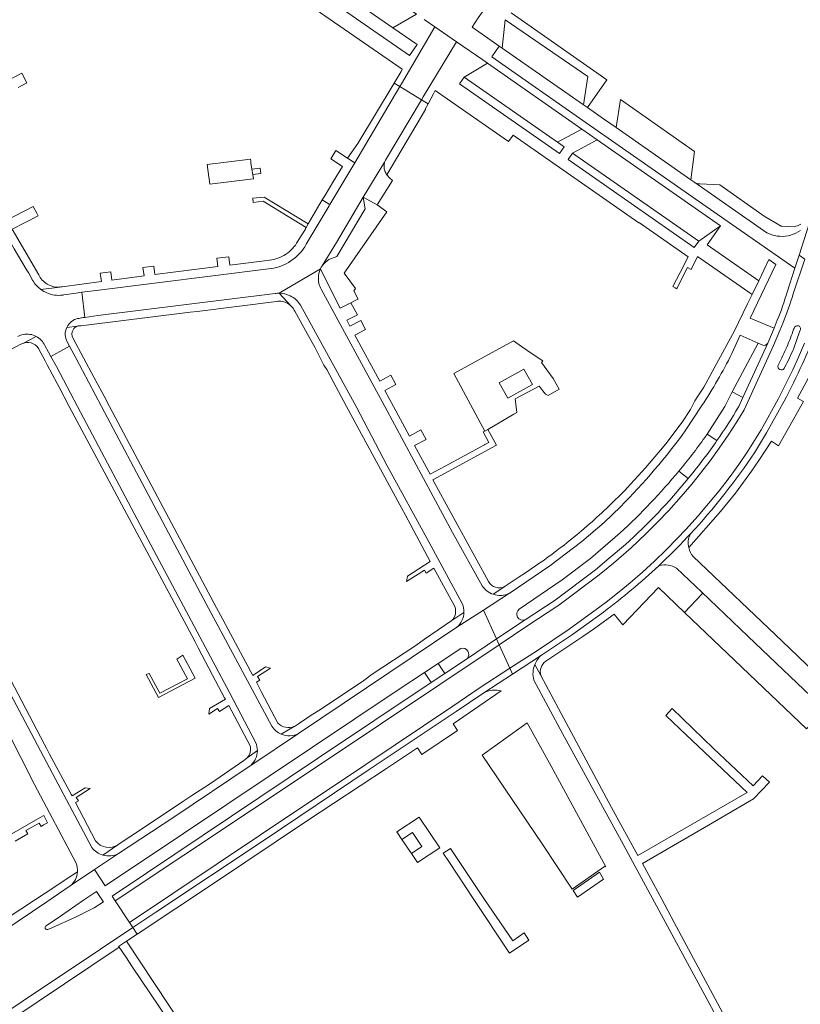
# Model space of a CAD drawing. Extents: x 146402 to 164798, y 455483 to 464134.
# Tile 479 of 575: x 156204 to 156391, y 462357 to 462592. Entities that reach past the tile are written whole.
import ezdxf

# ---------------------------------------------------------------- set-up
doc = ezdxf.new("R2010")
doc.units = 0
doc.header["$LTSCALE"] = 0.2
for name, color, linetype, lineweight in [('B-XX-VH-VERHARDING_ASFALT-GV', 252, 'CONTINUOUS', 18), ('B-XX-VH-VERHARDING_BETONSTRAATSTEEN-GV', 252, 'CONTINUOUS', 18), ('B-XX-VH-VERHARDING_OPEN-GV', 252, 'CONTINUOUS', 18), ('B-XX-VH-VERHARDING_STRAATBAKSTEEN-GV', 252, 'CONTINUOUS', 18), ('B-XX-VH-VERHARDING_TEGEL-GV', 252, 'CONTINUOUS', 18), ('B-XX-VH-VERHARDING_TEGEL_RUBBER-GV', 252, 'CONTINUOUS', 18)]:
    doc.layers.add(name, color=color, linetype=linetype, lineweight=lineweight)

msp = doc.modelspace()

# ---------------------------------------------------------------- linework, layer by layer
at = {"layer": 'B-XX-VH-VERHARDING_ASFALT-GV'}
for points in [[(156299.154, 462593.829), (156277.234, 462609.033), (156271.44, 462605.904), (156271.825, 462605.602), (156293.456, 462590.496)], [(156319.636, 462585.664), (156339.037, 462572.141), (156340.1, 462578.874), (156320.306, 462592.454)], [(156338.692, 462566.313), (156316.086, 462582.087), (156310.504, 462578.736), (156332.858, 462563.199)], [(156364.721, 462554.18), (156365.57, 462560.994), (156347.877, 462573.419), (156346.891, 462566.664)], [(156342.308, 462563.78), (156336.463, 462560.575), (156366.629, 462539.525), (156371.791, 462543.195)], [(156226.37, 462382.924), (156227.133, 462381.776), (156276.329, 462414.541), (156318.889, 462443.03), (156318.258, 462444.407), (156311.296, 462439.751), (156305.886, 462436.13), (156302.668, 462433.976), (156275.495, 462415.788), (156227.587, 462383.682), (156226.491, 462383.003)], [(156230.547, 462376.634), (156261.889, 462397.563), (156286.991, 462414.416), (156307.805, 462428.301), (156314.365, 462432.767), (156321.471, 462437.394), (156318.889, 462443.03), (156276.329, 462414.541), (156227.133, 462381.776)], [(156315.209, 462431.527), (156322.102, 462436.016), (156321.471, 462437.394), (156314.365, 462432.767), (156307.805, 462428.301), (156286.991, 462414.416), (156261.889, 462397.563), (156230.547, 462376.634), (156231.359, 462375.407), (156236.816, 462379.064), (156262.72, 462396.316), (156287.826, 462413.172), (156308.647, 462427.061)]]:
    msp.add_lwpolyline(points, close=True, dxfattribs=at)
for points in [[(156390.908, 462542.104), (156390.365, 462541.749), (156389.794, 462541.44), (156389.199, 462541.182), (156388.584, 462540.975), (156387.953, 462540.821), (156387.312, 462540.721), (156386.664, 462540.676), (156386.015, 462540.687), (156385.369, 462540.752), (156384.731, 462540.872), (156384.106, 462541.046), (156383.498, 462541.273), (156382.911, 462541.55), (156365.675, 462553.547), (156364.721, 462554.18), (156346.891, 462566.664), (156343.835, 462568.759), (156340.028, 462571.449), (156339.037, 462572.141), (156319.636, 462585.664), (156318.936, 462586.166), (156317.117, 462583.563), (156339.722, 462567.789), (156372.821, 462544.671), (156389.548, 462533.029), (156390.574, 462536.211), (156393.62, 462545.668)], [(156295.187, 462576.487), (156287.035, 462562.7), (156284.407, 462558.285), (156278.45, 462548.275), (156278.291, 462548.008), (156272.79, 462538.803)], [(156276.585, 462533.609), (156280.027, 462539.212), (156286.422, 462550.047), (156291.473, 462558.444), (156291.751, 462558.905), (156300.351, 462573.355), (156295.187, 462576.487)], [(156365.675, 462553.547), (156382.911, 462541.55), (156383.498, 462541.273), (156384.106, 462541.046), (156384.731, 462540.872), (156385.369, 462540.752), (156386.015, 462540.687), (156386.664, 462540.676), (156387.312, 462540.721), (156387.953, 462540.821), (156388.584, 462540.975), (156389.199, 462541.182), (156389.794, 462541.44), (156390.365, 462541.749), (156390.908, 462542.104)], [(156389.395, 462542.968), (156386.57, 462543.116), (156386.323, 462543.142), (156382.237, 462545.474), (156371.607, 462552.978), (156366.855, 462553.209)], [(156393.62, 462545.668), (156390.574, 462536.211), (156391.969, 462535.225)], [(156389.162, 462526.942), (156391.969, 462535.225), (156390.574, 462536.211), (156389.548, 462533.029), (156387.72, 462527.353)], [(156391.969, 462535.225), (156389.162, 462526.942)], [(156264.433, 462532.994), (156222.545, 462527.713), (156219.184, 462527.286), (156219.873, 462521.301), (156222.938, 462521.716), (156265.342, 462526.993)], [(156266.34, 462527.062), (156276.21, 462532.94)], [(156349.062, 462466.969), (156345.226, 462463.684), (156341.894, 462460.917), (156332.3, 462453.687), (156325.116, 462448.993), (156318.258, 462444.407), (156318.889, 462443.03), (156325.72, 462447.598), (156333.165, 462452.461), (156342.818, 462459.736), (156346.218, 462462.558), (156350.427, 462466.181), (156353.978, 462469.527), (156356.778, 462472.332), (156359.454, 462475.154), (156362.405, 462478.447), (156364.929, 462481.425), (156367.031, 462484.03), (156369.316, 462487.007), (156371.516, 462490.039), (156373.654, 462493.154), (156375.698, 462496.319), (156377.434, 462499.156), (156384.46, 462514.533), (156385.994, 462518.17), (156386.759, 462520.086)], [(156386.759, 462520.086), (156385.994, 462518.17), (156384.46, 462514.533), (156377.434, 462499.156), (156375.698, 462496.319), (156373.654, 462493.154), (156371.516, 462490.039), (156369.316, 462487.007), (156367.031, 462484.03), (156364.929, 462481.425), (156362.405, 462478.447), (156359.454, 462475.154), (156356.778, 462472.332), (156353.978, 462469.527), (156350.427, 462466.181), (156346.218, 462462.558), (156342.818, 462459.736), (156333.165, 462452.461), (156325.72, 462447.598), (156318.889, 462443.03), (156321.471, 462437.394), (156328.045, 462441.678), (156335.591, 462446.723), (156342.942, 462452.047), (156344.462, 462453.198), (156347.565, 462455.643), (156350.182, 462457.816), (156353.129, 462460.376), (156356.005, 462463.012), (156358.778, 462465.678), (156361.534, 462468.465), (156363.498, 462470.541), (156366.471, 462473.838), (156368.974, 462476.767), (156371.471, 462479.843), (156373.836, 462482.914), (156376.147, 462486.083), (156378.369, 462489.292), (156381.529, 462494.43), (156385.551, 462501.719), (156387.374, 462505.252), (156389.085, 462508.776), (156390.476, 462511.79), (156391.898, 462515.092)], [(156385.375, 462520.666), (156384.601, 462518.726), (156383.096, 462515.156), (156377.148, 462502.139)], [(156389.286, 462518.456), (156389.479, 462518.795)], [(156368.057, 462492.576), (156368.593, 462493.401), (156372.875, 462500), (156374.614, 462503.493), (156380.802, 462515.124), (156376.538, 462517.061), (156374.49, 462512.637)], [(156390.836, 462518.208), (156390.687, 462517.857), (156389.293, 462513.905)], [(156264.581, 462423.511), (156248.895, 462452.834), (156223.842, 462500), (156217.772, 462511.445), (156216.178, 462514.381), (156211.743, 462511.957), (156213.061, 462509.519), (156218.09, 462500), (156233.052, 462471.678), (156254.414, 462431.614), (156260.733, 462419.587)], [(156391.898, 462515.092), (156390.476, 462511.79), (156389.085, 462508.776), (156387.374, 462505.252), (156385.551, 462501.719), (156381.529, 462494.43), (156378.369, 462489.292), (156376.147, 462486.083), (156373.836, 462482.914), (156371.471, 462479.843), (156368.974, 462476.767), (156366.471, 462473.838), (156363.498, 462470.541), (156361.534, 462468.465), (156358.778, 462465.678), (156356.005, 462463.012), (156353.129, 462460.376), (156350.182, 462457.816), (156347.565, 462455.643), (156344.462, 462453.198), (156342.942, 462452.047), (156335.591, 462446.723), (156328.045, 462441.678), (156321.471, 462437.394), (156322.102, 462436.016), (156328.989, 462440.505), (156329.219, 462440.695), (156336.436, 462445.486), (156343.838, 462450.842)], [(156385.598, 462509.849), (156385.747, 462510.149)], [(156387.199, 462509.451), (156387.086, 462509.263)], [(156367.29, 462500.126), (156367.209, 462500), (156363.548, 462494.374)], [(156377.148, 462502.139), (156376.191, 462500.004), (156376.114, 462499.876)], [(156379.9, 462488.879), (156382.83, 462493.677), (156386.333, 462500), (156386.399, 462500.126)], [(156221.558, 462394.525), (156212.106, 462412.208), (156186.724, 462460.165), (156169.094, 462493.358)], [(156164.309, 462491.442), (156190.454, 462442.496), (156201.261, 462422.472), (156207.794, 462409.599), (156217.772, 462390.779)], [(156364.395, 462483.142), (156364.101, 462482.781)], [(156347.895, 462476.001), (156344.02, 462472.285), (156338.678, 462467.72), (156331.032, 462461.866), (156321.504, 462455.405), (156321.423, 462455.362), (156321.408, 462455.354), (156315.116, 462451.274), (156318.258, 462444.407), (156325.116, 462448.993)], [(156323.701, 462451.543), (156333.978, 462458.504), (156340.725, 462463.652), (156347.838, 462469.809)], [(156311.296, 462439.751), (156318.258, 462444.407), (156315.116, 462451.274), (156308.804, 462447.187), (156270.965, 462421.784), (156259.531, 462414.153)], [(156259.531, 462414.153), (156259.402, 462414.033), (156241.097, 462401.787), (156227.946, 462393.097), (156222.165, 462389.234), (156224.721, 462385.402), (156243.442, 462397.865), (156294.791, 462432.222), (156301.057, 462436.382), (156304.284, 462438.524), (156309.74, 462442.146)], [(156259.531, 462414.153), (156270.965, 462421.784)], [(156216.395, 462385.385), (156222.165, 462389.234), (156227.946, 462393.097)]]:
    msp.add_lwpolyline(points, dxfattribs=at)
for points in [[(156366.855, 462553.209, -0.1000449), (156365.675, 462553.547)], [(156391.043, 462543.586, -0.0704881), (156389.395, 462542.968)], [(156272.79, 462538.803, -0.1283739), (156269.08, 462534.801)], [(156269.08, 462534.801, -0.1242121), (156264.433, 462532.994)], [(156276.21, 462532.94, -0.0344483), (156276.585, 462533.609)], [(156265.342, 462526.993, -0.0390302), (156266.34, 462527.062)], [(156387.72, 462527.353, -0.0297226), (156385.375, 462520.666)], [(156389.162, 462526.942, -0.0296478), (156386.759, 462520.086)], [(156386.759, 462520.086, 0.0296478), (156389.162, 462526.942)], [(156389.479, 462518.795, -0.380117), (156390.334, 462519.308)], [(156390.334, 462519.308, -0.5107456), (156390.836, 462518.208)], [(156387.641, 462514.204, 0.0167401), (156389.286, 462518.456)], [(156390.877, 462509.07, 0.0172958), (156394.32, 462517.093)], [(156385.747, 462510.149, 0.0162925), (156387.641, 462514.204)], [(156374.49, 462512.637, -0.0315011), (156367.29, 462500.126)], [(156389.293, 462513.905, -0.0259977), (156387.199, 462509.451)], [(156385.95, 462508.8, -0.4044026), (156385.598, 462509.849)], [(156387.086, 462509.263, -0.4512514), (156385.95, 462508.8)], [(156386.399, 462500.126, 0.01547), (156390.877, 462509.07)], [(156376.114, 462499.876, -0.0171822), (156370.962, 462491.864)], [(156363.548, 462494.374, -0.0368536), (156347.895, 462476.001)], [(156361.835, 462484.514, 0.0173626), (156368.057, 462492.576)], [(156370.962, 462491.864, -0.0198208), (156364.395, 462483.142)], [(156364.599, 462469.525, 0.0399118), (156379.9, 462488.879)], [(156347.838, 462469.809, 0.034492), (156361.835, 462484.514)], [(156364.101, 462482.781, -0.0373733), (156349.062, 462466.969)], [(156357.028, 462461.916, 0.0175229), (156364.599, 462469.525)], [(156343.838, 462450.842, 0.0281022), (156357.028, 462461.916)], [(156325.116, 462448.993, -0.8749042), (156323.701, 462451.543)], [(156309.74, 462442.146, -0.7130255), (156311.296, 462439.751)], [(156266.77, 462421.646, -0.1500029), (156264.581, 462423.511)], [(156270.965, 462421.784, -0.2255056), (156266.77, 462421.646)], [(156261.096, 462417.693, -0.2075293), (156259.531, 462414.153)], [(156260.733, 462419.587, -0.099767), (156261.096, 462417.693)], [(156224.136, 462392.736, -0.1586819), (156221.558, 462394.525)], [(156227.946, 462393.097, -0.1965641), (156224.136, 462392.736)], [(156217.772, 462390.779, -0.1128237), (156218.101, 462388.714)], [(156218.101, 462388.714, -0.2071961), (156216.395, 462385.385)]]:
    msp.add_lwpolyline(points, format="xyb", dxfattribs=at)
at = {"layer": 'B-XX-VH-VERHARDING_BETONSTRAATSTEEN-GV'}
for points in [[(156316.023, 462596.023), (156314.93, 462594.394), (156313.917, 462592.885), (156312.452, 462590.703), (156317.818, 462586.971), (156318.936, 462586.166), (156319.636, 462585.664), (156320.306, 462592.454), (156340.1, 462578.874), (156339.037, 462572.141), (156340.028, 462571.449), (156344.62, 462578.132), (156321.746, 462594.124)], [(156364.543, 462469.387), (156364.599, 462469.525)], [(156367.342, 462455.579), (156378.369, 462445.03), (156396.79, 462427.466), (156400.124, 462430.903), (156386.523, 462443.84), (156365.273, 462464.083)], [(156357.028, 462461.916), (156357.165, 462461.947)], [(156361.258, 462461.289), (156367.342, 462455.579)]]:
    msp.add_lwpolyline(points, dxfattribs=at)
for points in [[(156300.351, 462573.355), (156300.753, 462574.017), (156308.665, 462587.201), (156303.556, 462590.764), (156295.559, 462577.133), (156295.187, 462576.487)], [(156293.434, 462554.02), (156292.665, 462554.677), (156292.087, 462555.418), (156291.927, 462555.63), (156291.785, 462555.854), (156291.663, 462556.09), (156291.562, 462556.335), (156291.481, 462556.588), (156291.423, 462556.847), (156291.386, 462557.11), (156291.372, 462557.375), (156291.38, 462557.641), (156291.473, 462558.444), (156286.422, 462550.047), (156289.73, 462548.224)], [(156396.79, 462427.466), (156378.369, 462445.03), (156367.342, 462455.579), (156367.429, 462455.221), (156363.221, 462450.732), (156392.368, 462422.906)], [(156324.161, 462423.3), (156314.862, 462416.612), (156329.194, 462395.371), (156336.358, 462384.557), (156344.06, 462390.023), (156344.384, 462389.913), (156331.332, 462414.019), (156325.572, 462424.315)]]:
    msp.add_lwpolyline(points, close=True, dxfattribs=at)
for points in [[(156364.599, 462469.525, -0.0175229), (156357.028, 462461.916)], [(156364.205, 462466.235, -0.1694411), (156364.543, 462469.387)], [(156365.273, 462464.083, -0.1254654), (156364.205, 462466.235)], [(156357.165, 462461.947, -0.2174414), (156361.258, 462461.289)]]:
    msp.add_lwpolyline(points, format="xyb", dxfattribs=at)
at = {"layer": 'B-XX-VH-VERHARDING_OPEN-GV'}
msp.add_lwpolyline([(156260.109, 462548.777), (156262.495, 462549.047), (156268.486, 462545.403), (156272.735, 462542.818), (156273.246, 462543.678), (156262.723, 462550.079), (156259.996, 462549.77)], close=True, dxfattribs=at)
at = {"layer": 'B-XX-VH-VERHARDING_STRAATBAKSTEEN-GV'}
for points in [[(156278.217, 462535.146), (156280.136, 462535.887), (156286.887, 462547.267), (156286.422, 462550.047), (156280.027, 462539.212), (156276.585, 462533.609)], [(156374.614, 462503.493), (156377.148, 462502.139), (156383.096, 462515.156)], [(156381.882, 462514.652), (156380.802, 462515.124), (156374.614, 462503.493)]]:
    msp.add_lwpolyline(points, dxfattribs=at)
for points in [[(156276.585, 462533.609, -0.0861548), (156278.217, 462535.146)], [(156383.096, 462515.156, -0.3888108), (156381.882, 462514.652)]]:
    msp.add_lwpolyline(points, format="xyb", dxfattribs=at)
msp.add_lwpolyline([(156336.556, 462384.256), (156337.636, 462382.625), (156343.845, 462386.972), (156342.849, 462388.647)], close=True, dxfattribs=at)
at = {"layer": 'B-XX-VH-VERHARDING_TEGEL-GV'}
for points in [[(156250.807, 462611.735), (156295.734, 462580.647), (156295.449, 462580.11), (156293.783, 462577.338), (156295.187, 462576.487), (156295.559, 462577.133), (156303.556, 462590.764), (156300.979, 462592.54)], [(156299.154, 462593.829), (156293.456, 462590.496), (156299.29, 462586.539), (156297.493, 462583.922), (156270.023, 462603.002)], [(156203.915, 462576.281), (156206.028, 462577.385), (156204.835, 462579.716), (156199.962, 462577.121), (156194.285, 462574.216), (156193.785, 462573.96), (156186.326, 462570.142), (156176.703, 462586.469), (156174.951, 462585.79), (156190.693, 462558.905), (156202.995, 462537.701), (156205.838, 462532.86), (156206.453, 462531.845), (156207.374, 462530.217)], [(156209.024, 462531.12), (156208.831, 462531.453), (156202.517, 462542.381), (156208.717, 462545.592), (156208.381, 462546.238), (156207.545, 462547.845), (156201.212, 462544.566), (156192.357, 462559.805), (156197.488, 462562.836), (156198.348, 462563.344), (156197.188, 462565.562), (156191.009, 462561.974), (156190.439, 462563.074), (156196.568, 462566.733)], [(156272.79, 462538.803), (156278.291, 462548.008), (156278.45, 462548.275), (156278.258, 462548.39), (156276.629, 462549.367), (156273.246, 462543.678), (156272.735, 462542.818), (156272.531, 462542.475), (156272.629, 462542.398), (156271.433, 462540.568), (156270.774, 462539.503)], [(156276.21, 462532.94), (156279.689, 462525.816), (156280.925, 462523.496), (156283.462, 462524.807), (156284.45, 462525.318), (156285.199, 462525.669), (156284.146, 462527.668), (156284.545, 462528.218), (156281.839, 462531.866), (156292.019, 462546.531), (156289.73, 462548.224), (156286.422, 462550.047)], [(156286.422, 462550.047), (156286.887, 462547.267), (156280.136, 462535.887), (156278.217, 462535.146)], [(156264.03, 462534.943), (156262.847, 462534.798), (156254.53, 462533.78), (156254.26, 462535.812), (156251.435, 462535.452), (156251.679, 462533.426), (156236.628, 462531.556), (156236.352, 462533.532), (156233.759, 462533.203), (156234.029, 462531.203), (156226.328, 462530.192), (156226.058, 462532.225)], [(156214.881, 462526.677), (156217.805, 462527.108), (156219.184, 462527.286), (156222.545, 462527.713), (156264.433, 462532.994)], [(156301.427, 462492.095), (156300.18, 462494.388), (156297.475, 462492.863), (156293.627, 462500), (156291.535, 462503.824), (156294.19, 462505.284), (156292.996, 462507.464), (156290.381, 462506.023), (156284.363, 462517.016), (156286.968, 462518.432), (156285.799, 462520.556), (156283.209, 462519.166), (156282.456, 462520.615), (156285.036, 462521.945), (156283.462, 462524.807), (156280.925, 462523.496), (156279.689, 462525.816), (156276.21, 462532.94)], [(156383.096, 462515.156), (156384.601, 462518.726), (156378.89, 462521.147), (156385.057, 462533.953), (156383.384, 462535.126), (156380.943, 462530.038), (156379.351, 462526.753), (156378.246, 462524.499), (156375.078, 462517.888), (156373.77, 462515.646), (156367.8, 462504.625), (156366.355, 462502.422), (156365.706, 462501.372), (156364.605, 462499.305), (156362.612, 462496.228), (156360.869, 462493.926), (156359.016, 462491.475), (156358.362, 462490.61), (156353.877, 462485.293), (156351.271, 462482.412)], [(156226.058, 462532.225), (156223.554, 462531.905), (156223.828, 462529.838), (156214.427, 462528.627)], [(156213.893, 462528.553), (156213.861, 462528.55), (156209.372, 462527.971)], [(156209.372, 462527.971), (156213.861, 462528.55)], [(156265.342, 462526.993), (156222.938, 462521.716), (156219.873, 462521.301), (156219.417, 462521.231), (156218.412, 462521.063)], [(156269.187, 462523.991), (156266.34, 462527.062)], [(156266.34, 462527.062), (156269.187, 462523.991), (156269.368, 462523.801)], [(156276.343, 462528.058), (156291.531, 462500), (156307.764, 462469.823), (156314.852, 462457.104)], [(156218.893, 462519.281), (156245.044, 462522.515), (156246.695, 462522.717), (156265.645, 462525.094)], [(156310.075, 462452.867), (156302.087, 462467.643), (156292.163, 462485.807), (156284.723, 462500), (156271.448, 462524.2)], [(156270.05, 462522.748), (156272.208, 462518.862), (156274.212, 462515.253), (156274.815, 462514.154), (156277.022, 462509.905), (156277.673, 462508.806), (156279.931, 462504.608), (156280.533, 462503.559), (156282.417, 462500), (156295.148, 462476.455), (156295.595, 462475.628), (156296.472, 462474.003)], [(156364.205, 462466.235), (156371.798, 462474.865), (156375.35, 462479.271), (156379.236, 462484.507), (156380.956, 462487.083), (156384.004, 462491.731), (156385.646, 462490.596), (156391.611, 462501.147), (156390.197, 462501.954), (156392.83, 462506.844), (156395.055, 462511.875), (156395.823, 462513.358), (156397.359, 462518.018), (156398.364, 462519.963), (156398.378, 462519.979), (156398.577, 462520.375), (156400.078, 462523.367)], [(156215.536, 462518.865), (156218.068, 462519.176), (156218.109, 462519.189)], [(156218.068, 462519.176), (156215.536, 462518.865)], [(156208.238, 462516.744), (156205.023, 462515.081)], [(156205.023, 462515.081), (156208.238, 462516.744)], [(156374.49, 462512.637), (156376.538, 462517.061), (156380.802, 462515.124), (156381.882, 462514.652)], [(156168.863, 462496.004), (156171, 462497.119), (156172.306, 462497.801), (156172.33, 462497.813), (156176.58, 462500), (156178.699, 462501.09), (156188.458, 462506.377), (156190.077, 462507.255), (156190.171, 462507.304), (156190.653, 462507.556), (156204.597, 462514.861)], [(156260.733, 462419.587), (156254.414, 462431.614), (156233.052, 462471.678), (156218.09, 462500), (156213.061, 462509.519), (156211.743, 462511.957), (156211.181, 462513), (156210.324, 462514.572)], [(156215.631, 462515.449), (156216.178, 462514.381), (156217.772, 462511.445), (156223.842, 462500), (156248.895, 462452.834), (156264.581, 462423.511)], [(156265.988, 462424.273), (156261.978, 462431.812), (156260.898, 462434.085), (156261.707, 462434.567), (156261.142, 462435.461), (156264.264, 462437.447), (156263.045, 462437.697), (156259.99, 462435.701), (156253.481, 462447.852), (156252.774, 462449.181), (156251.354, 462451.851), (156225.745, 462500), (156225.374, 462500.736), (156224.923, 462501.586), (156222.514, 462506.133), (156222.013, 462507.033), (156217.098, 462516.277)], [(156208.799, 462513.866), (156210.404, 462510.867), (156210.855, 462509.968), (156213.213, 462505.521), (156213.715, 462504.621), (156216.126, 462500), (156245.408, 462445.208), (156246.143, 462443.833), (156246.948, 462442.298)], [(156363.548, 462494.374), (156367.209, 462500), (156367.29, 462500.126)], [(156386.399, 462500.126), (156386.333, 462500), (156382.83, 462493.677), (156379.9, 462488.879)], [(156169.094, 462493.358), (156186.724, 462460.165), (156212.106, 462412.208), (156221.558, 462394.525)], [(156222.436, 462396.125), (156217.609, 462405.31), (156218.316, 462405.701), (156217.818, 462406.474), (156221.141, 462408.623), (156219.905, 462408.831), (156216.85, 462406.895), (156216.644, 462407.164), (156211.439, 462416.873), (156210.67, 462418.307), (156210.155, 462419.287), (156191.51, 462454.786), (156170.474, 462494.222)], [(156316.349, 462458.132), (156310.76, 462468.365), (156309.887, 462469.963), (156303.076, 462482.467), (156306.72, 462484.443), (156318.289, 462490.715), (156316.229, 462494.52), (156315.463, 462494.1), (156315.067, 462493.914), (156316.391, 462491.367), (156315.476, 462490.871), (156315.376, 462490.817), (156306.023, 462485.735), (156302.375, 462483.769), (156298.645, 462490.691), (156301.427, 462492.095)], [(156370.962, 462491.864), (156368.593, 462493.401), (156368.057, 462492.576)], [(156361.835, 462484.514), (156364.101, 462482.781), (156364.395, 462483.142)], [(156351.271, 462482.412), (156349.529, 462480.563)], [(156296.472, 462474.003), (156302.401, 462462.936), (156296.95, 462459.443), (156296.729, 462458.106), (156301.036, 462460.843), (156301.485, 462460.136), (156303.308, 462461.29), (156308.285, 462452.133)], [(156321.408, 462455.354), (156321.423, 462455.362), (156321.504, 462455.405), (156331.032, 462461.866), (156338.678, 462467.72), (156344.02, 462472.285), (156347.895, 462476.001)], [(156340.525, 462471.923), (156338.596, 462470.261)], [(156364.599, 462469.525), (156364.543, 462469.387)], [(156329.016, 462462.838), (156328.631, 462462.581), (156326.564, 462461.191), (156325.398, 462460.407), (156323.423, 462459.084), (156320.358, 462457.024)], [(156330.039, 462439.11), (156338.933, 462444.958), (156341.48, 462446.752), (156346.424, 462450.312), (156348.428, 462447.76), (156356.965, 462456.714), (156363.221, 462450.732), (156367.429, 462455.221), (156367.342, 462455.579), (156361.258, 462461.289)], [(156357.165, 462461.947), (156357.028, 462461.916)], [(156320.237, 462456.957), (156320.224, 462456.95), (156317.425, 462455.076)], [(156317.425, 462455.076), (156320.224, 462456.95)], [(156310.478, 462450.75), (156307.569, 462448.776), (156301.037, 462444.341), (156298.969, 462442.87), (156288.574, 462435.972), (156286.565, 462434.442), (156276.17, 462427.542)], [(156307.569, 462448.776), (156310.478, 462450.75)], [(156343.838, 462450.842), (156336.436, 462445.486), (156329.219, 462440.695), (156328.989, 462440.505)], [(156270.965, 462421.784), (156308.804, 462447.187)], [(156246.948, 462442.298), (156250.375, 462435.757), (156253.211, 462430.345), (156253.476, 462429.985), (156249.674, 462427.758), (156249.483, 462426.42), (156251.6, 462427.754), (156252.042, 462427.043), (156254.296, 462428.459), (156259.355, 462418.858)], [(156327.411, 462438.299), (156328.848, 462435.636)], [(156381.874, 462411.68), (156379.595, 462409.29), (156370.144, 462418.245), (156360.282, 462427.74), (156358.707, 462426.118), (156362.115, 462422.871), (156378.211, 462407.664), (156352.056, 462392.617), (156345.754, 462404.105), (156328.848, 462435.636), (156327.411, 462438.299)], [(156327.2, 462434.519), (156334.057, 462421.775), (156348.125, 462396.045), (156375.927, 462344.611), (156376.375, 462343.781), (156376.44, 462343.704)], [(156294.574, 462415.194), (156299.396, 462418.335), (156300.419, 462416.803), (156308.947, 462422.478), (156307.88, 462424.074), (156319.365, 462432.002)], [(156315.209, 462431.527), (156308.647, 462427.061), (156287.826, 462413.172), (156262.72, 462396.316), (156236.816, 462379.064), (156231.359, 462375.407), (156231.373, 462375.385), (156232.395, 462373.849), (156250.835, 462386.095), (156273.094, 462400.954), (156291.997, 462413.402), (156294.574, 462415.194)], [(156276.17, 462427.542), (156273.952, 462426.162), (156272.905, 462425.458), (156270.897, 462424.107)], [(156269.947, 462423.505), (156269.931, 462423.495), (156266.77, 462421.646)], [(156266.77, 462421.646), (156269.931, 462423.495)], [(156261.096, 462417.693), (156258.677, 462415.96), (156258.585, 462415.856), (156257.864, 462415.362), (156255.783, 462413.937), (156249.626, 462409.716), (156245.404, 462406.932), (156243.316, 462405.554), (156232.917, 462398.623), (156230.826, 462397.217)], [(156258.677, 462415.96), (156261.096, 462417.693)], [(156227.946, 462393.097), (156241.097, 462401.787), (156259.402, 462414.033), (156259.531, 462414.153)], [(156379.53, 462341.636), (156377.668, 462345.109), (156377.475, 462345.468), (156360.74, 462376.596), (156357.741, 462382.175), (156353.141, 462390.731), (156368.942, 462399.854), (156379.717, 462406.192), (156383.501, 462410.128), (156381.874, 462411.68)], [(156203.188, 462396.07), (156206.245, 462397.783), (156205.757, 462398.632), (156208.959, 462400.388), (156209.422, 462399.564), (156210.016, 462399.922), (156210.954, 462400.399), (156210.049, 462402.158), (156209.21, 462401.726), (156205.974, 462399.871), (156192.952, 462392.405)], [(156230.826, 462397.217), (156229.778, 462396.514), (156227.782, 462395.167), (156224.136, 462392.736)], [(156224.136, 462392.736), (156227.782, 462395.167)], [(156218.101, 462388.714), (156215.618, 462387.096), (156215.564, 462387.049), (156210.112, 462383.467), (156208.064, 462382.073), (156197.243, 462375.009), (156197.315, 462374.898), (156195.229, 462373.51), (156195.175, 462373.572), (156184.482, 462366.437), (156184.518, 462366.386), (156182.468, 462365.035), (156181.347, 462364.277), (156176.438, 462362.336), (156175.63, 462363.864), (156174.204, 462363.146), (156174.688, 462362.189)], [(156191.51, 462366.876), (156191.675, 462367.232), (156192.033, 462368.977), (156193.295, 462369.853), (156210.794, 462381.524), (156216.383, 462385.375), (156216.395, 462385.385)], [(156222.654, 462384.026), (156219.536, 462381.95), (156214.02, 462378.151), (156210.596, 462375.822)], [(156211.026, 462374.913), (156211.954, 462375.294), (156217.659, 462377.844), (156222.102, 462380.142), (156224.291, 462381.569), (156224.238, 462381.649), (156222.654, 462384.026)], [(156232.395, 462373.849), (156231.373, 462375.385), (156231.359, 462375.407), (156223.598, 462370.206), (156204.919, 462357.731), (156195.427, 462351.309), (156194.828, 462350.91), (156193.298, 462349.889), (156188.568, 462346.734), (156188.426, 462346.637)], [(156187.28, 462343.339), (156189.036, 462344.55), (156228.072, 462370.698), (156227.918, 462370.886), (156229.835, 462372.149), (156232.395, 462373.849)]]:
    msp.add_lwpolyline(points, dxfattribs=at)
for points in [[(156338.692, 462566.313), (156332.858, 462563.199), (156334.435, 462562.069), (156333.318, 462560.491), (156309.408, 462577.144), (156310.504, 462578.736), (156316.086, 462582.087), (156314.973, 462582.844), (156308.665, 462587.201), (156300.753, 462574.017), (156300.351, 462573.355), (156301.946, 462572.388), (156303.218, 462574.776), (156303.631, 462575.55), (156321.111, 462563.332), (156322.218, 462564.887), (156352.311, 462543.927), (156352.396, 462543.868), (156352.415, 462543.888), (156364.071, 462535.737), (156362.17, 462532.052), (156360.396, 462528.646), (156360.971, 462528.345), (156361.348, 462528.148), (156361.463, 462528.37), (156363.934, 462533.185), (156364.753, 462532.772), (156366.278, 462535.855), (156379.351, 462526.753), (156380.943, 462530.038), (156368.61, 462538.613), (156371.791, 462543.195), (156366.629, 462539.525), (156365.543, 462537.974), (156335.409, 462559.016), (156336.463, 462560.575), (156342.308, 462563.78)], [(156293.783, 462577.338), (156285.102, 462562.892), (156282.667, 462559.332), (156284.271, 462558.367), (156284.407, 462558.285), (156287.035, 462562.7), (156295.187, 462576.487)], [(156291.473, 462558.444), (156291.38, 462557.641), (156291.372, 462557.375), (156291.386, 462557.11), (156291.423, 462556.847), (156291.481, 462556.588), (156291.562, 462556.335), (156291.663, 462556.09), (156291.785, 462555.854), (156291.927, 462555.63), (156292.087, 462555.418), (156301.304, 462570.991), (156301.231, 462571.047), (156301.946, 462572.388), (156300.351, 462573.355), (156291.751, 462558.905)], [(156278.45, 462548.275), (156284.407, 462558.285), (156284.271, 462558.367), (156282.667, 462559.332), (156279.894, 462561.23), (156278.649, 462559.194), (156281.418, 462557.363), (156279.302, 462553.865), (156277.24, 462550.395), (156276.629, 462549.367), (156278.258, 462548.39)], [(156259.518, 462558.636), (156259.459, 462559.09), (156249.134, 462557.885), (156249.74, 462553.17), (156259.458, 462554.332), (156260.19, 462554.42), (156260.05, 462555.46), (156259.765, 462556.737), (156259.572, 462558.225)], [(156259.765, 462556.737), (156260.05, 462555.46), (156261.93, 462555.7), (156261.74, 462556.99), (156261.686, 462556.983)], [(156326.794, 462512.617), (156324.255, 462514.359), (156322.287, 462515.709), (156320.716, 462514.843), (156320.553, 462514.753), (156308.06, 462507.87), (156315.463, 462494.1), (156316.229, 462494.52), (156322.442, 462498.141), (156323.084, 462498.584), (156322.708, 462501.815), (156328.465, 462504.887), (156329.966, 462502.966), (156330.613, 462502.622), (156333.273, 462504.116), (156331.836, 462506.669), (156329.046, 462510.484), (156329.333, 462510.875)], [(156318.923, 462505.633), (156324.788, 462508.941), (156326.857, 462505.267), (156320.937, 462501.992)], [(156234.55, 462435.9), (156237.49, 462430.38), (156246.21, 462435), (156243.32, 462440.49), (156241.814, 462439.601), (156244.38, 462434.89), (156237.82, 462431.41), (156235.27, 462436.17)], [(156305.886, 462436.13), (156304.284, 462438.524), (156301.057, 462436.382), (156302.668, 462433.976)], [(156299.774, 462401.808), (156294.463, 462398.286), (156295.67, 462396.47), (156298.2, 462398.15), (156300.44, 462394.78), (156297.91, 462393.1), (156299.352, 462390.931), (156304.711, 462394.448)], [(156297.91, 462393.1), (156300.44, 462394.78), (156298.2, 462398.15), (156295.67, 462396.47)], [(156324.867, 462374.09), (156322.131, 462372.214), (156315.258, 462382.311), (156307.242, 462394.325), (156305.53, 462393.214), (156306.988, 462390.968), (156312.668, 462382.306), (156321.389, 462369.303), (156326.023, 462372.354)], [(156260.197, 462321.51), (156262.365, 462322.881), (156254.251, 462335.173), (156236.514, 462362.043), (156229.835, 462372.149), (156227.918, 462370.886), (156228.072, 462370.698), (156229.63, 462368.374), (156231.266, 462365.943), (156237.512, 462356.577), (156242.898, 462348.5), (156245.051, 462345.25), (156258.333, 462325.299), (156258.779, 462324.631), (156254.496, 462321.812), (156269.149, 462299.972), (156275.641, 462290.405), (156277.248, 462291.804), (156258.173, 462320.23)]]:
    msp.add_lwpolyline(points, close=True, dxfattribs=at)
for points in [[(156270.774, 462539.503, -0.1199946), (156267.828, 462536.349)], [(156269.08, 462534.801, 0.1283739), (156272.79, 462538.803)], [(156267.828, 462536.349, -0.1126529), (156264.03, 462534.943)], [(156278.217, 462535.146, 0.0861548), (156276.585, 462533.609)], [(156264.433, 462532.994, 0.1242121), (156269.08, 462534.801)], [(156276.21, 462532.94, 0.089954), (156275.69, 462531.008)], [(156276.585, 462533.609, 0.0344483), (156276.21, 462532.94)], [(156211.176, 462529.073, -0.1498052), (156209.024, 462531.12)], [(156275.69, 462531.008, 0.1447086), (156276.343, 462528.058)], [(156207.374, 462530.217, 0.1069673), (156209.372, 462527.971)], [(156213.861, 462528.55, -0.1366513), (156211.176, 462529.073)], [(156214.427, 462528.627, -0.0299072), (156213.893, 462528.553)], [(156209.372, 462527.971, 0.0398199), (156210.328, 462527.371)], [(156210.328, 462527.371, 0.1350704), (156214.037, 462526.578)], [(156214.037, 462526.578, 0.0297673), (156214.881, 462526.677)], [(156266.34, 462527.062, 0.0390302), (156265.342, 462526.993)], [(156268.944, 462526.448, 0.110607), (156266.34, 462527.062)], [(156271.448, 462524.2, 0.1397332), (156268.944, 462526.448)], [(156265.645, 462525.094, -0.1776692), (156268.397, 462524.597)], [(156268.397, 462524.597, -0.0602581), (156269.187, 462523.991)], [(156269.368, 462523.801, -0.0778254), (156270.05, 462522.748)], [(156218.412, 462521.063, 0.0894815), (156217.117, 462520.601)], [(156215.536, 462518.865, 0.2333125), (156215.631, 462515.449)], [(156217.117, 462520.601, 0.1558756), (156215.536, 462518.865)], [(156217.045, 462518.328, -0.1758531), (156218.068, 462519.176)], [(156218.109, 462519.189, -0.1021313), (156218.893, 462519.281)], [(156205.147, 462517.212, 0.0741292), (156203.813, 462516.749)], [(156208.238, 462516.744, 0.1688757), (156205.147, 462517.212)], [(156210.324, 462514.572, 0.1620482), (156208.238, 462516.744)], [(156217.098, 462516.277, -0.2861997), (156217.045, 462518.328)], [(156394.32, 462517.093, -0.0172958), (156390.877, 462509.07)], [(156204.597, 462514.861, -0.0373071), (156205.023, 462515.081)], [(156205.023, 462515.081, -0.1667791), (156206.996, 462515.214)], [(156206.996, 462515.214, -0.1907428), (156208.799, 462513.866)], [(156381.882, 462514.652, 0.3888108), (156383.096, 462515.156)], [(156367.29, 462500.126, 0.0315011), (156374.49, 462512.637)], [(156390.877, 462509.07, -0.01547), (156386.399, 462500.126)], [(156347.895, 462476.001, 0.0368536), (156363.548, 462494.374)], [(156368.057, 462492.576, -0.0173626), (156361.835, 462484.514)], [(156364.395, 462483.142, 0.0198208), (156370.962, 462491.864)], [(156379.9, 462488.879, -0.0399118), (156364.599, 462469.525)], [(156349.529, 462480.563, -0.0189289), (156340.525, 462471.923)], [(156338.596, 462470.261, -0.0195756), (156329.016, 462462.838)], [(156364.543, 462469.387, 0.1694411), (156364.205, 462466.235)], [(156357.028, 462461.916, -0.0281022), (156343.838, 462450.842)], [(156361.258, 462461.289, 0.2174414), (156357.165, 462461.947)], [(156320.224, 462456.95, -0.4076735), (156316.349, 462458.132)], [(156314.852, 462457.104, 0.1671353), (156317.425, 462455.076)], [(156317.425, 462455.076, 0.2063706), (156321.408, 462455.354)], [(156320.358, 462457.024, -0.0224782), (156320.237, 462456.957)], [(156310.478, 462450.75, 0.1101174), (156310.075, 462452.867)], [(156308.285, 462452.133, -0.3020997), (156307.569, 462448.776)], [(156308.804, 462447.187, 0.2076174), (156310.478, 462450.75)], [(156328.989, 462440.505, 0.1178639), (156327.411, 462438.299)], [(156328.848, 462435.636, -0.3106004), (156330.039, 462439.11)], [(156327.411, 462438.299, 0.1669427), (156327.2, 462434.519)], [(156319.365, 462432.002, 0.1859867), (156315.209, 462431.527)], [(156264.581, 462423.511, 0.1500029), (156266.77, 462421.646)], [(156269.931, 462423.495, -0.3083498), (156265.988, 462424.273)], [(156270.897, 462424.107, -0.0823778), (156269.947, 462423.505)], [(156266.77, 462421.646, 0.2255056), (156270.965, 462421.784)], [(156259.355, 462418.858, -0.2526451), (156258.677, 462415.96)], [(156259.531, 462414.153, 0.2075293), (156261.096, 462417.693)], [(156261.096, 462417.693, 0.099767), (156260.733, 462419.587)], [(156221.558, 462394.525, 0.1586819), (156224.136, 462392.736)], [(156227.782, 462395.167, -0.3845725), (156222.436, 462396.125)], [(156224.136, 462392.736, 0.1965641), (156227.946, 462393.097)], [(156216.395, 462385.385, 0.2071961), (156218.101, 462388.714)], [(156210.596, 462375.822, 0.8687863), (156211.026, 462374.913)]]:
    msp.add_lwpolyline(points, format="xyb", dxfattribs=at)
at = {"layer": 'B-XX-VH-VERHARDING_TEGEL_RUBBER-GV'}
msp.add_lwpolyline([(156318.923, 462505.633), (156320.937, 462501.992), (156326.857, 462505.267), (156324.788, 462508.941)], close=True, dxfattribs=at)

doc.saveas('drawing.dxf')
